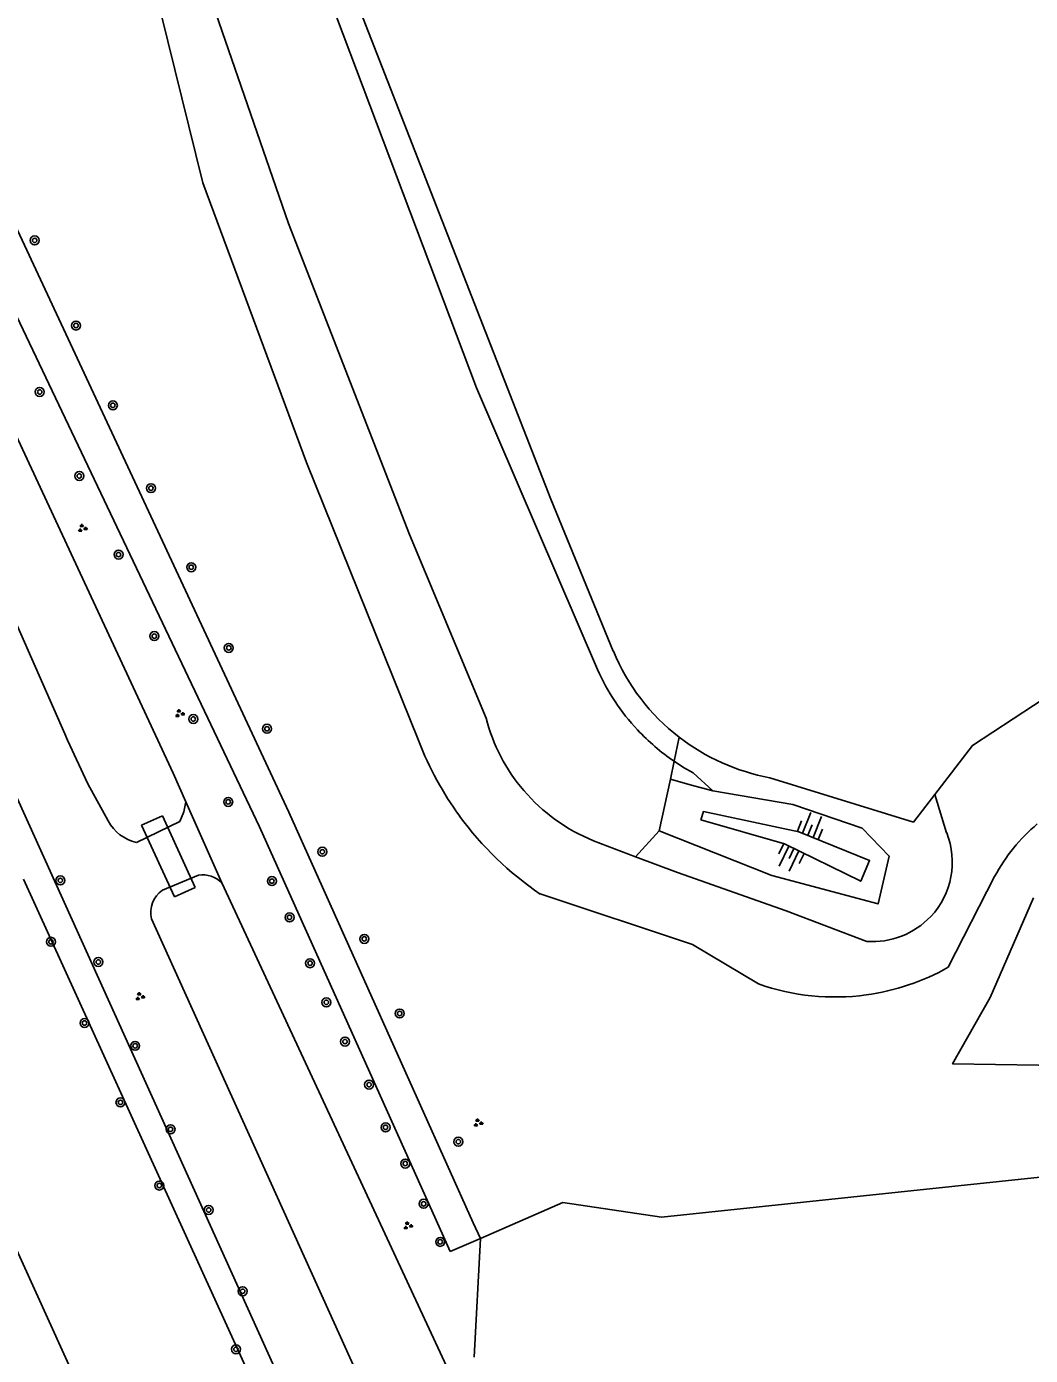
# Model space of a CAD drawing. Extents: x 133000 to 136000, y 400500 to 403500.
# Drawn here: x 134057.6 to 134147.3, y 401306.4 to 401425.1 of the extents above; entities that cross this region are included whole.
import ezdxf

# ---------------------------------------------------------------- set-up
doc = ezdxf.new("R2010")
doc.units = 0
for name, color, linetype in [('gg-afsc-hekwerk', 7, 'Continuous'), ('gg-knt-BGT kruinlijn', 7, 'Continuous'), ('gg-knt-bovenkant onderkant talud', 7, 'Continuous'), ('gg-knt-onverhard', 7, 'Continuous'), ('gg-kntw-bovenkant insteek waterloop', 7, 'Continuous'), ('gg-kntw-waterlijn', 7, 'Continuous'), ('gg-kwrk-duiker nz buis', 7, 'Continuous'), ('gg-kwrk-duiker nz vlak', 7, 'Continuous'), ('gt-grn-groengrens', 7, 'Continuous'), ('gt-grn-vlakafsluiter', 7, 'Continuous'), ('gt-symb-boom', 7, 'Continuous'), ('gt-symb-groenvak', 7, 'Continuous'), ('gt-symb-talud symbool', 7, 'Continuous'), ('gx-grn-maaiveld', 7, 'Continuous')]:
    doc.layers.add(name, color=color, linetype=linetype)

# ---------------------------------------------------------------- blocks, each defined once
blk = doc.blocks.new('gt0-TALUD_1')
at = {"layer": 'gt-symb-talud symbool'}
for p, q in [((-1, -1), (-1, 0)), ((0.5, -2), (0.5, 0)), ((-0.5, -2), (-0.5, 0)), ((0, -1), (0, 0)), ((1, -1), (1, 0))]:
    blk.add_line(p, q, dxfattribs=at)
blk = doc.blocks.new('gt0-GRVAK')
at = {"layer": 'gt-symb-groenvak'}
for p, q in [((-0.11, 0.19), (-0.23, 0.24)), ((-0.18, 0.15), (0.09, 0.15)), ((-0.09, 0.21), (-0.16, 0.32)), ((-0.05, 0.21), (-0.05, 0.39)), ((0, 0.21), (0.06, 0.32)), ((0.01, 0.19), (0.13, 0.24)), ((0.26, -0.05), (0.2, 0.06)), ((0.3, -0.05), (0.3, 0.13)), ((0.35, -0.05), (0.41, 0.06)), ((-0.25, -0.23), (-0.36, -0.18)), ((-0.32, -0.26), (-0.05, -0.26)), ((-0.23, -0.21), (-0.29, -0.1)), ((-0.18, -0.2), (-0.18, -0.02)), ((-0.14, -0.21), (-0.07, -0.1)), ((-0.12, -0.23), (0, -0.18)), ((0.24, -0.07), (0.12, -0.02)), ((0.17, -0.11), (0.44, -0.11)), ((0.37, -0.07), (0.49, -0.02))]:
    blk.add_line(p, q, dxfattribs=at)
blk = doc.blocks.new('gt0-BOOM')
at = {"layer": 'gt-symb-boom'}
for radius in [0.4, 0.2]:
    blk.add_circle((0, 0), radius, dxfattribs=at)

msp = doc.modelspace()

# ---------------------------------------------------------------- linework, layer by layer
at = {"layer": 'gg-afsc-hekwerk'}
msp.add_lwpolyline([(134105.49, 401320.08), (134114.31, 401318.77), (134204.22, 401328.27), (134227.72, 401378.08), (134232.08, 401374.54), (134236.2, 401394.09), (134242.52, 401423.55)], dxfattribs=at)
at = {"layer": 'gg-knt-BGT kruinlijn'}
for p, q in [((134138.71, 401356.52), (134139.77, 401353.09)), ((134111.98, 401350.96), (134108.23, 401352.38))]:
    msp.add_line(p, q, dxfattribs=at)
for points in [[(134098.65, 401363.34), (134091.82, 401379.72), (134081, 401407.5), (134072, 401433.63), (134065.61, 401449.54), (134057.89, 401470.16)], [(134117.82, 401354.26), (134118.05, 401354.99), (134126.58, 401353.19), (134132.9, 401350.61), (134132.1, 401348.76), (134125.3, 401352.11), (134117.82, 401354.26)], [(134132.65, 401343.39), (134125.45, 401346.11), (134115.73, 401349.54), (134111.98, 401350.96)]]:
    msp.add_lwpolyline(points, dxfattribs=at)
for centre, radius, start, end in [((134114.24, 401367.32), 16.09, 194.3225, 220.555), ((134114.31, 401367.38), 16.18, 220.5519, 247.9257), ((134133.18, 401350.47), 7.1, 316.9745, 21.675), ((134133.17, 401350.48), 7.1, 265.7549, 316.9394)]:
    msp.add_arc(centre, radius, start, end, dxfattribs=at)
at = {"layer": 'gg-knt-bovenkant onderkant talud'}
msp.add_line((134115.12, 401357.89), (134114.1, 401353.26), dxfattribs=at)
for points in [[(134108.6, 401367.66), (134097.78, 401392.81), (134084.09, 401429.11), (134068.6, 401469.39)], [(134118.89, 401356.84), (134117.13, 401358.44), (134116.27, 401358.93), (134115.44, 401359.48)], [(134118.89, 401356.84), (134116.86, 401357.36), (134115.12, 401357.89)], [(134114.1, 401353.26), (134124.17, 401349.28), (134133.66, 401346.74), (134134.65, 401351.01), (134132.24, 401353.51), (134126.05, 401355.62), (134118.89, 401356.84)]]:
    msp.add_lwpolyline(points, dxfattribs=at)
for centre, radius, start, end in [((134126.62, 401375.78), 19.77, 204.2522, 223.0344), ((134126.62, 401375.79), 19.78, 223.0759, 235.5831)]:
    msp.add_arc(centre, radius, start, end, dxfattribs=at)
at = {"layer": 'gg-knt-onverhard'}
for p, q in [((134078.42, 401353.61), (134008.66, 401500)), ((134013.34, 401500), (134081.04, 401354.94)), ((134081.04, 401354.94), (134097.49, 401318.27)), ((134097.49, 401318.27), (134098.16, 401316.86)), ((134098.16, 401316.86), (134095.43, 401315.71))]:
    msp.add_line(p, q, dxfattribs=at)
msp.add_lwpolyline([(134095.43, 401315.71), (134094.86, 401317.06), (134078.42, 401353.61)], dxfattribs=at)
at = {"layer": 'gg-kntw-bovenkant insteek waterloop'}
for p, q in [((134064.9, 401354.15), (134063.08, 401357.45)), ((134072.97, 401349.31), (134069.75, 401347.96)), ((134144.06, 401349.19), (134139.92, 401341.09)), ((134141.58, 401205.66), (134075.06, 401348.61)), ((134068.77, 401345.42), (134131.73, 401206.19))]:
    msp.add_line(p, q, dxfattribs=at)
for points in [[(134071.84, 401355.87), (134070.71, 401358.42), (134004.82, 401500)], [(134000, 401496.54), (134040.62, 401408.26), (134061.02, 401361.94)], [(134092.63, 401361.26), (134082.6, 401386.15), (134073.35, 401411.11), (134068.98, 401428.87), (134066.14, 401441.77), (134066.04, 401442.07)], [(134061.02, 401361.94), (134061.28, 401361.35), (134063.08, 401357.45)], [(134067.43, 401352.23), (134071.29, 401354.1), (134071.66, 401354.96), (134071.84, 401355.87)], [(134122.97, 401339.61), (134117.08, 401343.12), (134103.49, 401347.63)], [(134151.82, 401332.3), (134140.3, 401332.47), (134143.66, 401338.39), (134147.53, 401347.29)]]:
    msp.add_lwpolyline(points, dxfattribs=at)
for centre, radius, start, end in [((134120, 401371.94), 29.38, 201.3187, 216.2026), ((134119.96, 401371.88), 29.32, 216.1537, 235.8281), ((134068.3, 401356), 3.87, 208.4872, 256.935), ((134158.07, 401341.71), 15.88, 129.9714, 151.9034), ((134073.33, 401346.93), 2.41, 44.2245, 98.5597), ((134071.08, 401345.99), 2.37, 124.0077, 193.9536), ((134129.82, 401358.97), 20.54, 277.7532, 299.468), ((134129.83, 401359.05), 20.62, 250.5627, 277.7026)]:
    msp.add_arc(centre, radius, start, end, dxfattribs=at)
at = {"layer": 'gg-kntw-waterlijn'}
for points in [[(134110.01, 401369.3), (134104.43, 401382.89), (134085.97, 401430.17), (134070.8, 401469.92)], [(134209.09, 401387.76), (134207.29, 401387.07), (134197.78, 401386.22), (134187.02, 401383.19), (134164.89, 401372.44), (134149.34, 401365.65), (134142.08, 401360.89), (134138.71, 401356.52)], [(134138.71, 401356.52), (134136.81, 401354.05), (134123.99, 401358)]]:
    msp.add_lwpolyline(points, dxfattribs=at)
for centre, radius, start, end in [((134127.45, 401376.57), 18.89, 202.6479, 232.2621), ((134127.45, 401376.62), 18.93, 232.3225, 259.4485)]:
    msp.add_arc(centre, radius, start, end, dxfattribs=at)
at = {"layer": 'gg-kwrk-duiker nz buis'}
for p, q in [((134069.75, 401354.6), (134072.67, 401348.2)), ((134070.81, 401347.36), (134067.89, 401353.77))]:
    msp.add_line(p, q, dxfattribs=at)
at = {"layer": 'gg-kwrk-duiker nz vlak'}
for p, q in [((134069.75, 401354.6), (134067.89, 401353.77)), ((134072.67, 401348.2), (134070.81, 401347.36))]:
    msp.add_line(p, q, dxfattribs=at)
at = {"layer": 'gt-grn-groengrens'}
for p, q in [((134115.44, 401359.48), (134115.88, 401361.63)), ((134115.12, 401357.89), (134115.44, 401359.48)), ((134111.98, 401350.96), (134114.1, 401353.26)), ((134127.31, 401195.57), (134057.34, 401348.94))]:
    msp.add_line(p, q, dxfattribs=at)
for points in [[(134128.92, 401198.42), (134128.22, 401198.16), (134057.35, 401354.93), (134055.58, 401358.84)], [(134025.46, 401265.93), (134086.06, 401238.08), (134088.59, 401239.23), (134091.17, 401239.9), (134052.05, 401326.12), (134025.46, 401265.93)]]:
    msp.add_lwpolyline(points, dxfattribs=at)
at = {"layer": 'gt-grn-vlakafsluiter'}
for p, q in [((134071.84, 401355.87), (134075.06, 401348.61)), ((134098.16, 401316.86), (134105.49, 401320.08)), ((134097.58, 401306.29), (134098.16, 401316.86))]:
    msp.add_line(p, q, dxfattribs=at)
at = {"layer": 'gx-grn-maaiveld'}
msp.add_lwpolyline([(134204.22, 401328.27), (134114.31, 401318.77), (134105.49, 401320.08)], dxfattribs=at)

# ---------------------------------------------------------------- block references
at = {"layer": 'gt-symb-boom'}
for p in [(134058.34, 401405.98), (134062.03, 401398.38), (134058.79, 401392.45), (134065.32, 401391.25), (134062.32, 401384.95), (134068.72, 401383.86), (134065.83, 401377.93), (134072.32, 401376.8), (134069.02, 401370.65), (134075.67, 401369.6), (134072.5, 401363.25), (134079.09, 401362.38), (134075.62, 401355.85), (134084.02, 401351.4), (134060.63, 401348.84), (134079.52, 401348.78), (134081.1, 401345.54), (134087.77, 401343.62), (134059.79, 401343.36), (134064.02, 401341.56), (134082.93, 401341.45), (134084.38, 401337.95), (134090.93, 401336.96), (134062.79, 401336.11), (134067.31, 401334.07), (134086.05, 401334.45), (134088.2, 401330.61), (134066, 401329.02), (134070.47, 401326.62), (134089.67, 401326.79), (134096.17, 401325.51), (134091.43, 401323.56), (134069.47, 401321.6), (134093.07, 401319.97), (134073.87, 401319.42), (134094.55, 401316.57), (134076.91, 401312.16), (134076.31, 401306.98)]:
    msp.add_blockref('gt0-BOOM', p, dxfattribs=at)
at = {"layer": 'gt-symb-groenvak'}
for p in [(134062.59, 401380.28), (134071.27, 401363.74), (134067.72, 401338.47), (134097.92, 401327.19), (134091.65, 401318.01)]:
    msp.add_blockref('gt0-GRVAK', p, dxfattribs=at)
at = {"layer": 'gt-symb-talud symbool'}
for p, xscale, yscale, rotation in [((134127.38, 401352.87), 1.0001564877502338, 1.0001564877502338, 158.1028494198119), ((134126.14, 401351.69), 1.0000479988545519, 1.0000479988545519, -25.84761022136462)]:
    msp.add_blockref('gt0-TALUD_1', p, dxfattribs=dict(at, xscale=xscale, yscale=yscale, rotation=rotation))

doc.saveas('drawing.dxf')
